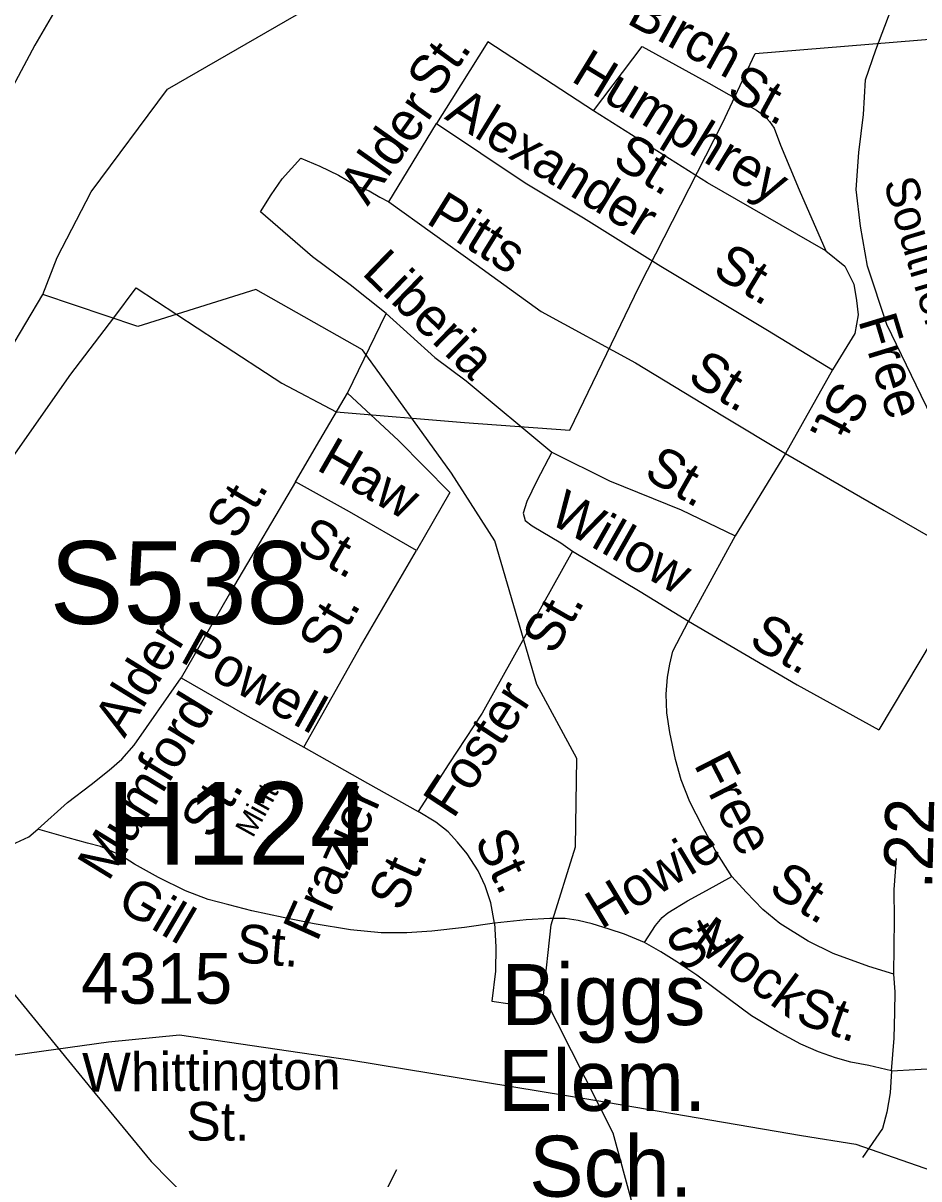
# Model space of a CAD drawing. Extents: x 1547597 to 1699558, y 810033 to 920809.
# Drawn here: x 1634126 to 1636329, y 849529 to 852372 of the extents above; entities that cross this region are included whole.
import ezdxf

# ---------------------------------------------------------------- set-up
doc = ezdxf.new("R2010")
doc.units = 0
for name, color, linetype in [('Exist Cultural Educational Facility High Label', 7, 'Continuous'), ('Exist Hydrographic Creek Single Shore', 7, 'Continuous'), ('Exist Railroad Mainline', 7, 'Continuous'), ('Exist Railroad Mainline Label', 7, 'Continuous'), ('Exist Road Non-System Type 51', 7, 'Continuous'), ('Exist Road Non-System Type 51 Label', 7, 'Continuous'), ('Exist Road Primary Interstate Structure Ovrhead Sign Number Label', 7, 'Continuous'), ('Exist Road Primary US Structure Non-Sys NCDOT Number Label', 7, 'Continuous'), ('Exist Road Secondary Mileage Hundredths English Label', 7, 'Continuous'), ('Exist Road Secondary Type 51 Attributed', 7, 'Continuous'), ('Exist Road Secondary Type 51 Number Label', 7, 'Continuous'), ('Exist Utilities Electrical Transmission Line', 7, 'Continuous')]:
    doc.layers.add(name, color=color, linetype=linetype)

msp = doc.modelspace()

# ---------------------------------------------------------------- linework, layer by layer
at = {"layer": 'Exist Hydrographic Creek Single Shore'}
for points in [[(1634175, 851704.3), (1634210, 851795.5), (1634293.8, 851956.9), (1634481.2, 852209.2), (1635040.4, 852532.1)], [(1631939.5, 850325.7), (1632311.6, 850257), (1632926.8, 850211.4), (1633194.6, 850405.3), (1633492.5, 850677.2), (1634090.9, 851563.1), (1634175, 851704.3)], [(1635981.9, 848688.5), (1635857.9, 848789.4), (1635759.9, 848906.3), (1635631.9, 849358.6), (1635624.9, 849467.1), (1635576.9, 849642), (1635405.9, 849980.4), (1635424.9, 850153.9), (1635484.9, 850346.4), (1635487.9, 850563), (1635389.9, 850745.6), (1635285.9, 851098.9), (1635179.9, 851265.2), (1634960.7, 851568.4), (1634698.6, 851716.7), (1634408.1, 851625.5), (1634175, 851704.3)]]:
    msp.add_lwpolyline(points, dxfattribs=at)
at = {"layer": 'Exist Railroad Mainline'}
msp.add_lwpolyline([(1636864.9, 849620.4), (1636828.5, 849735.4), (1636793.3, 849876.3), (1636719.8, 850119.8), (1636674, 850345.5), (1636643.2, 850541.6), (1636584.8, 850763.4), (1636543.6, 850926.4), (1636515.1, 851032.8), (1636450.7, 851190.5), (1636404, 851313), (1636334.6, 851455.7), (1636249.7, 851630.7), (1636202.8, 851773.8), (1636185.3, 851872.3), (1636174.5, 851962.5), (1636181.4, 852053.5), (1636192.5, 852147.5), (1636197.7, 852232.2), (1636223.1, 852306.5), (1636276.3, 852447.3)], dxfattribs=at)
at = {"layer": 'Exist Road Non-System Type 51'}
for p, q in [((1635025.8, 851932.6), (1635142.8, 852124.8)), ((1634923.6, 851461.7), (1635019.2, 851657.8)), ((1636116.6, 851519.4), (1636001.1, 851313.5)), ((1636001.1, 851313.5), (1635877.2, 851111.2)), ((1635877.2, 851111.2), (1635762.4, 850901.3)), ((1635278.5, 849966.3), (1635324.3, 849959.5)), ((1635044.3, 849551.8), (1634883.5, 849230.3))]:
    msp.add_line(p, q, dxfattribs=at)
for points in [[(1634200.8, 852396.6), (1634154.9, 852317.4), (1634080.3, 852177.2)], [(1635528.6, 852156.2), (1635268.7, 852325.9), (1635180.4, 852184.5), (1635142.8, 852124.8)], [(1635528.6, 852156.2), (1635648.3, 852314.4), (1635812.8, 852224), (1635929.7, 852158.2), (1635949.4, 852144), (1635961.3, 852129.8), (1635973, 852113.5), (1635988.4, 852071.4), (1636034.2, 851961.8), (1636100.4, 851811.5)], [(1636100.4, 851811.5), (1635809, 851979.4), (1635528.6, 852156.2)], [(1635142.8, 852124.8), (1635360.8, 851979.4), (1635504.3, 851893.3), (1635694.2, 851774), (1635956.9, 851617.1), (1636116.6, 851519.4)], [(1634930.9, 851728.4), (1634838.1, 851796.9), (1634710.1, 851907.4), (1634736.6, 851949.4), (1634763.1, 851989.2), (1634809.4, 852040), (1634855.8, 852020.1), (1634902.2, 851998), (1634946.3, 851971.5), (1634977.2, 851959.1), (1635003.7, 851943.6), (1635025.8, 851932.6)], [(1635025.8, 851932.6), (1635240, 851777.9), (1635400.4, 851662.3)], [(1636100.4, 851811.5), (1636146.8, 851774), (1636168.9, 851729.8), (1636175.5, 851690), (1636179.9, 851654.7), (1636171.1, 851608.3), (1636116.6, 851519.4)], [(1635019.2, 851657.8), (1634975, 851693.1), (1634930.9, 851728.4)], [(1635019.2, 851657.8), (1635138.4, 851549.5), (1635215.7, 851492.1), (1635426.8, 851316.6)], [(1635400.4, 851662.3), (1635632.4, 851536.7), (1635846.5, 851406.3), (1636001.1, 851313.5)], [(1634796.3, 851243.5), (1634855.9, 851346.6), (1634923.6, 851461.7)], [(1634923.6, 851461.7), (1635049.7, 851345.6), (1635175.6, 851217.8), (1635093.5, 851075)], [(1635426.8, 851316.6), (1635389.3, 851245.9), (1635365, 851195.1), (1635356.1, 851166.4), (1635360.5, 851148.7), (1635378.2, 851135.5), (1635448.9, 851093.5), (1635477.6, 851073.6)], [(1635426.8, 851316.6), (1635568.1, 851245.9), (1635744.7, 851175.2), (1635877.2, 851111.2)], [(1636001.1, 851313.5), (1636243.7, 851173), (1636351.9, 851111.2), (1636400.5, 851071.4), (1636427, 851036), (1636429.2, 850998.5), (1636427, 850963.1), (1636230.5, 850633.9)], [(1634796.3, 851243.5), (1634646.5, 850989.8), (1634515, 850761.8)], [(1635093.5, 851075), (1634929.1, 851169.6), (1634796.3, 851243.5)], [(1634816.3, 850591.2), (1634956, 850839.1), (1635093.5, 851075)], [(1635477.6, 851073.6), (1635255.4, 850674.5), (1635173.4, 850549.9), (1635097.8, 850433)], [(1635477.6, 851073.6), (1635643.2, 850974.2), (1635762.4, 850901.3)], [(1635869, 850273.2), (1635827.9, 850337.9), (1635796.9, 850396.4), (1635765.9, 850456.8), (1635744.6, 850511.1), (1635730.6, 850561), (1635716.5, 850627.5), (1635709.1, 850675.7), (1635707.8, 850721.7), (1635710.5, 850763.7), (1635716.9, 850795.6), (1635723.6, 850827.5), (1635762.4, 850901.3)], [(1635762.4, 850901.3), (1636029.6, 850744.4), (1636230.5, 850633.9)], [(1634162.8, 850389.7), (1634235.1, 850454.9), (1634293.3, 850499.7), (1634338.1, 850534.3), (1634368.7, 850561.9), (1634399.4, 850596.4), (1634515, 850761.8)], [(1634515, 850761.8), (1634671.7, 850671.6), (1634816.3, 850591.2)], [(1634816.3, 850591.2), (1634973, 850502.4), (1635097.8, 850433)], [(1635285.6, 850158.2), (1635276.2, 850208.2), (1635262.8, 850250.5), (1635245.3, 850286.7), (1635218.2, 850329.1), (1635194.6, 850357.6), (1635171.7, 850382.7), (1635141.3, 850406.3), (1635097.8, 850433)], [(1633810.5, 850248.2), (1633838.1, 850285.1), (1633871.1, 850310.3), (1633911.2, 850319.7), (1633970.1, 850316.6), (1634030.7, 850329.9), (1634097.5, 850351.2), (1634140.7, 850370.8), (1634162.8, 850389.7)], [(1634285, 850355.4), (1634237.1, 850368), (1634162.8, 850389.7)], [(1635285.6, 850158.2), (1635211.3, 850147.3), (1635131.3, 850138.5), (1635070, 850134.4), (1635007.1, 850134.5), (1634931.4, 850141.6), (1634841.7, 850156.8), (1634766, 850172), (1634688.5, 850188.6), (1634632.5, 850203.1), (1634581.4, 850216.8), (1634525.4, 850237.7), (1634459.6, 850270.7), (1634400, 850303.7), (1634368.4, 850324.1), (1634336.7, 850338.6), (1634316.9, 850346.8), (1634285, 850355.4)], [(1636267.1, 850033.2), (1636269.1, 850167.1), (1636268.4, 850241.1), (1636273.5, 850317)], [(1635654.6, 850110.5), (1635681.2, 850152.2), (1635697.4, 850171.9), (1635711.7, 850183.6), (1635760.1, 850212.8), (1635806.5, 850238.3), (1635869, 850273.2)], [(1636267.1, 850033.2), (1636205.5, 850052.1), (1636117.9, 850083.5), (1636056.5, 850114.3), (1635987.1, 850157.4), (1635945.6, 850192), (1635904.4, 850234.7), (1635869, 850273.2)], [(1635654.6, 850110.5), (1635605, 850131.3), (1635567, 850143.9), (1635525.2, 850156.6), (1635491.4, 850165), (1635459.5, 850169.5), (1635421.7, 850170.1), (1635363.6, 850166.8), (1635285.6, 850158.2)], [(1635285.6, 850158.2), (1635288.6, 850100.1), (1635287.6, 850040.1), (1635278.5, 849966.3)], [(1636261.5, 849795.2), (1636205.7, 849808.1), (1636161.9, 849816.8), (1636124.1, 849827.4), (1636082.4, 849842.1), (1636038.5, 849860.6), (1635981.1, 849891.6), (1635917.7, 849930.5), (1635834.7, 849991.8), (1635783.2, 850030.6), (1635733.9, 850063.3), (1635694.1, 850087.9), (1635654.6, 850110.5)], [(1636261.5, 849795.2), (1636268.1, 849875.3), (1636269.6, 849939.1), (1636270.4, 849989.1), (1636267.1, 850033.2)], [(1636261.5, 849795.2), (1636377.7, 849801.9)], [(1636261.5, 849795.2), (1636258, 849741.1), (1636249.8, 849693.4), (1636239.2, 849653.6), (1636190.6, 849582)]]:
    msp.add_lwpolyline(points, dxfattribs=at)
at = {"layer": 'Exist Road Secondary Type 51 Attributed'}
msp.add_lwpolyline([(1633356.9, 850316.6), (1633521.2, 850327.6), (1633586.5, 850321.3), (1633651.7, 850310.3), (1633686.3, 850299.3), (1633746.9, 850280.4), (1633810.5, 850248.2), (1633857.7, 850223.8), (1633904.9, 850189.2), (1633944.2, 850154.6), (1633983.5, 850112.2), (1634030.7, 850065.8), (1634088.9, 850002.9), (1634303.5, 849739.5), (1634441.1, 849572), (1634533.8, 849477.7)], dxfattribs=at)
at = {"layer": 'Exist Utilities Electrical Transmission Line'}
for points in [[(1633974.7, 851126), (1634243.4, 851508.5), (1634349.1, 851647.2), (1634404, 851720.6), (1634604.3, 851590), (1634762.8, 851486), (1634895.7, 851416.2), (1635211.3, 851390), (1635470.9, 851370.7), (1635641.3, 851724.4), (1635846.2, 852125.9), (1635926.3, 852297), (1636494.8, 852343.6), (1637034.7, 852374.5), (1637218.9, 852392.2), (1637603, 852423.2), (1638143.3, 852464.2), (1638397.3, 852488.9), (1638563.5, 852500.9), (1638881.7, 852690.8)], [(1632372.4, 849587.3), (1632610.9, 849634.3), (1632999.3, 849685.2), (1633535.9, 849758.3), (1633976.3, 849816.6), (1634336.7, 849866.1), (1634510.8, 849883.8), (1634929.7, 849822.5), (1635532, 849722.8), (1636040.6, 849636.2), (1636174.2, 849614.5), (1636586.1, 849471)]]:
    msp.add_lwpolyline(points, dxfattribs=at)

# ---------------------------------------------------------------- texts
at = {"layer": 'Exist Cultural Educational Facility High Label'}
for s, p in [('Biggs', (1635302.3, 849907.7)), ('Elem.', (1635294.1, 849696.6)), ('Sch.', (1635370.7, 849485.5))]:
    msp.add_text(s, height=150, dxfattribs=at).set_placement(p)
at = {"layer": 'Exist Railroad Mainline Label'}
msp.add_text('Southern', height=82.02, rotation=286.6045, dxfattribs=at).set_placement((1636241.3, 851980.2))
at = {"layer": 'Exist Road Non-System Type 51 Label'}
for s, height, rotation, p in [('Birch', 95, 331.2052, (1635607.2, 852373.1)), ('St.', 95, 54.0301, (1635140.6, 852184.9)), ('Humphrey', 95, 328.5927, (1635470.6, 852231.1)), ('St.', 95, 331.2052, (1635852.3, 852192.7)), ('Alder', 95, 54.6584, (1634973.4, 851920)), ('Alexander', 95, 328.5097, (1635160, 852137.7)), ('St.', 95, 328.7902, (1635571.5, 852025.2)), ('Pitts', 95, 328.2355, (1635114, 851881.6)), ('Liberia', 95, 315.8274, (1634956.6, 851755.6)), ('St.', 95, 328.7751, (1635817.8, 851755)), ('Free', 95, 286.9422, (1636179.1, 851640.9)), ('St.', 95, 329.2733, (1635756.2, 851491.6)), ('St.', 95, 242.2073, (1636128.3, 851497.4)), ('Haw', 95, 330.0813, (1634844.6, 851275)), ('St.', 95, 330.2911, (1635649.1, 851255.3)), ('St.', 95, 59.4343, (1634652.8, 851097.3)), ('Willow', 95, 330.4395, (1635415.5, 851144.9)), ('St.', 95, 330.0813, (1634794.2, 851080.8)), ('St.', 95, 59.7744, (1634880.4, 850807.1)), ('St.', 95, 60.0304, (1635431.1, 850815)), ('St.', 95, 330.6273, (1635907.1, 850843.1)), ('Alder', 95, 58.2488, (1634375.4, 850611.2)), ('Powell', 95, 330.9388, (1634508.8, 850803.7)), ('Foster', 95, 56.6595, (1635184.3, 850412.5)), ('Mumford', 95, 58.4845, (1634336, 850258.4)), ('Free', 95, 297.1379, (1635774.1, 850548.7)), ('St.', 95, 58.4845, (1634589.6, 850361.1)), ('Mint', 52.49, 61.0224, (1634691.3, 850366.2)), ('Frazier', 95, 65.7549, (1634848.9, 850109.9)), ('St.', 95, 295.7824, (1635234.6, 850362.5)), ('Howie', 95, 31.1211, (1635547.6, 850142)), ('St.', 95, 65.7549, (1635058.3, 850183.6)), ('St.', 95, 328.1855, (1635955.5, 850234.9)), ('Gill', 95, 329.53, (1634352.5, 850196.7)), ('Mock', 95, 323.5433, (1635765.7, 850103.9)), ('St.', 95, 355.422, (1634647.5, 850062.6)), ('St.', 95, 31.1211, (1635746.3, 850036)), ('St.', 95, 340.647, (1636021.8, 849915.5)), ('Whittington', 95, 0.5085, (1634272.2, 849743.7)), ('St.', 95, 359.8686, (1634527.4, 849623.8))]:
    msp.add_text(s, height=height, rotation=rotation, dxfattribs=at).set_placement(p)
at = {"layer": 'Exist Road Primary Interstate Structure Ovrhead Sign Number Label'}
msp.add_text('S538', height=203.41, dxfattribs=at).set_placement((1634191.7, 850894.3))
at = {"layer": 'Exist Road Primary US Structure Non-Sys NCDOT Number Label'}
msp.add_text('H124', height=203.41, dxfattribs=at).set_placement((1634331.9, 850302.2))
at = {"layer": 'Exist Road Secondary Mileage Hundredths English Label'}
msp.add_text('.22', height=120, rotation=88.641, dxfattribs=at).set_placement((1636361.6, 850241.4))
at = {"layer": 'Exist Road Secondary Type 51 Number Label'}
msp.add_text('4315', height=125, dxfattribs=at).set_placement((1634268.7, 849960.1))

doc.saveas('drawing.dxf')
